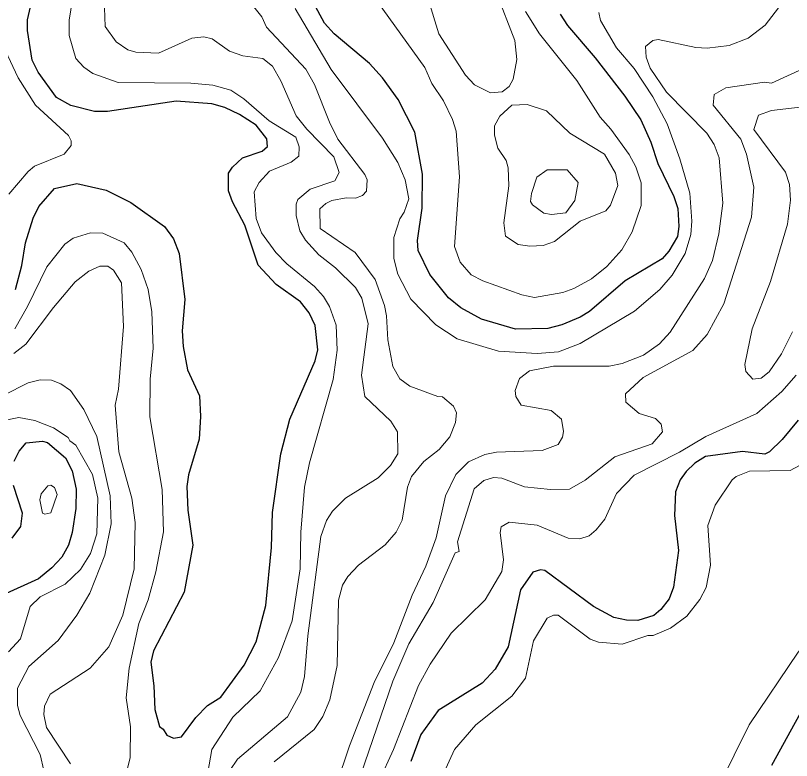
# Model space of a CAD drawing. Extents: x 673.3 to 698.5, y 6984.3 to 7012.3.
# Drawn here: x 689.47 to 690.699, y 7001.674 to 7002.855 of the extents above; entities that cross this region are included whole.
import ezdxf

# ---------------------------------------------------------------- set-up
doc = ezdxf.new("R2010")
doc.units = 0
doc.header["$LTSCALE"] = 0.032
doc.layers.add('1', color=7, linetype='Continuous', lineweight=25)
doc.layers.add('2', color=7, linetype='Continuous', lineweight=13)

msp = doc.modelspace()

# ---------------------------------------------------------------- linework, layer by layer
at = {"layer": '1'}
for points in [[(689.4699, 7002.4207), (689.4799, 7002.4588), (689.4856, 7002.4946), (689.4979, 7002.5337), (689.5072, 7002.5519), (689.5317, 7002.5808), (689.5669, 7002.5888), (689.6137, 7002.5781), (689.6528, 7002.5586), (689.7062, 7002.5204), (689.7201, 7002.5008), (689.7291, 7002.4777), (689.738, 7002.4045), (689.7341, 7002.355), (689.7355, 7002.3301), (689.7423, 7002.2933), (689.7616, 7002.2521), (689.7632, 7002.2194), (689.7608, 7002.1832), (689.7439, 7002.127), (689.7413, 7002.1086), (689.7429, 7002.0709), (689.751, 7002.0155), (689.7373, 7001.9409), (689.6885, 7001.848), (689.6843, 7001.8298), (689.6891, 7001.7926), (689.6907, 7001.7552), (689.6982, 7001.7281), (689.7037, 7001.7239), (689.7095, 7001.7142), (689.7204, 7001.7094), (689.7331, 7001.7119), (689.7557, 7001.7424), (689.7744, 7001.7612), (689.7953, 7001.7748), (689.8324, 7001.8251), (689.8512, 7001.8624), (689.8668, 7001.9197), (689.8756, 7002.0119), (689.8772, 7002.0673), (689.8903, 7002.1604), (689.9047, 7002.2151), (689.9449, 7002.3073), (689.9489, 7002.3249), (689.9449, 7002.3637), (689.9351, 7002.3836), (689.9214, 7002.4013), (689.8827, 7002.4286), (689.8545, 7002.4594), (689.8332, 7002.5223), (689.8137, 7002.5595), (689.8075, 7002.5767), (689.8073, 7002.6047), (689.8136, 7002.6147), (689.8298, 7002.629), (689.8608, 7002.6397), (689.8691, 7002.647), (689.8684, 7002.6593), (689.8512, 7002.6808), (689.8248, 7002.6981), (689.8015, 7002.709), (689.7811, 7002.715), (689.7245, 7002.719), (689.6158, 7002.7029), (689.5952, 7002.7029), (689.5578, 7002.712), (689.535, 7002.7251), (689.5058, 7002.765), (689.4966, 7002.784), (689.4891, 7002.8311), (689.4889, 7002.8477), (689.5002, 7002.8963)], [(690.0763, 7002.7219), (690.0513, 7002.756), (690.031, 7002.7788), (689.975, 7002.8257), (689.9596, 7002.8428), (689.9383, 7002.8823)], [(690.3329, 7002.8569), (690.3444, 7002.839), (690.3885, 7002.7878), (690.4353, 7002.727), (690.4605, 7002.6895), (690.4765, 7002.6543), (690.4879, 7002.6201), (690.5132, 7002.5679), (690.5191, 7002.549), (690.5207, 7002.5206), (690.519, 7002.5044), (690.5051, 7002.4813), (690.4945, 7002.4692), (690.4357, 7002.4341), (690.3795, 7002.3859), (690.3646, 7002.3765), (690.3356, 7002.3644), (690.3135, 7002.3586), (690.2619, 7002.3575), (690.2083, 7002.3736), (690.1757, 7002.3917), (690.1559, 7002.4072), (690.1263, 7002.4441), (690.1078, 7002.4822), (690.107, 7002.4984), (690.1143, 7002.5495), (690.1149, 7002.6032), (690.1029, 7002.6699), (690.0763, 7002.7219)], [(690.7098, 7002.2134), (690.6849, 7002.183), (690.6645, 7002.1636), (690.6572, 7002.1599), (690.6219, 7002.1637), (690.5633, 7002.156), (690.5465, 7002.1455), (690.5324, 7002.1322), (690.5232, 7002.1192), (690.5157, 7002.0999), (690.5141, 7002.0627), (690.5206, 7002.007), (690.5125, 7001.9491), (690.5057, 7001.9306), (690.4925, 7001.9133), (690.4811, 7001.9039), (690.4558, 7001.8959), (690.4378, 7001.8966), (690.4177, 7001.9009), (690.3856, 7001.9181), (690.3087, 7001.9751), (690.3018, 7001.9764), (690.2897, 7001.9728), (690.2699, 7001.9446), (690.2503, 7001.8545), (690.23, 7001.8187), (690.2095, 7001.797), (690.1397, 7001.7534), (690.112, 7001.7153), (690.0965, 7001.6726)], [(689.4676, 7002.1487), (689.4756, 7002.1643), (689.487, 7002.1777), (689.5127, 7002.18), (689.5208, 7002.1781), (689.549, 7002.1539), (689.5595, 7002.1331), (689.566, 7002.104), (689.5653, 7002.0734)], [(689.4648, 7002.0267), (689.4785, 7002.0448), (689.4813, 7002.0663), (689.4669, 7002.1099)], [(689.5653, 7002.0734), (689.5597, 7002.0353), (689.5539, 7002.0156), (689.5435, 7001.9962), (689.5277, 7001.9794), (689.5062, 7001.962), (689.4496, 7001.9361)], [(690.6683, 7001.667), (690.7433, 7001.8031), (690.7574, 7001.8223), (690.7788, 7001.8412), (690.7973, 7001.8436), (690.8317, 7001.8388), (690.8499, 7001.8271), (690.8724, 7001.8045), (690.9116, 7001.7155), (690.9294, 7001.6425)]]:
    msp.add_lwpolyline(points, dxfattribs=at)
at = {"layer": '2'}
for points in [[(690.2319, 7002.8909), (690.2609, 7002.815), (690.264, 7002.7848), (690.2585, 7002.7539), (690.2522, 7002.7424), (690.2411, 7002.7338), (690.2225, 7002.7322), (690.1974, 7002.745), (690.1828, 7002.7604), (690.1409, 7002.8256), (690.11, 7002.9263)], [(690.027, 7002.5942), (690.0236, 7002.6027), (689.9808, 7002.6586), (689.9673, 7002.686), (689.9439, 7002.7455), (689.9301, 7002.7696), (689.8676, 7002.8362), (689.8601, 7002.8527), (689.8308, 7002.89)], [(689.7745, 7001.6553), (689.781, 7001.6916), (689.8145, 7001.7427), (689.8576, 7001.7846), (689.8869, 7001.8377), (689.9082, 7001.8953), (689.9212, 7001.978), (689.9221, 7002.0361), (689.9278, 7002.1074), (689.9358, 7002.1458), (689.9733, 7002.2778), (689.9798, 7002.3246), (689.9781, 7002.3643), (689.9675, 7002.3937), (689.958, 7002.4094), (689.9438, 7002.4253), (689.8999, 7002.461), (689.8824, 7002.4794), (689.8598, 7002.5102), (689.8512, 7002.5331), (689.848, 7002.5755), (689.8561, 7002.5904), (689.8724, 7002.6081), (689.9069, 7002.6224), (689.9189, 7002.632), (689.9195, 7002.6466), (689.914, 7002.6619), (689.8718, 7002.688), (689.8319, 7002.7228), (689.8111, 7002.7366), (689.7828, 7002.7443), (689.7475, 7002.7476), (689.6326, 7002.7485), (689.5924, 7002.763), (689.5784, 7002.7729), (689.5658, 7002.7866), (689.5548, 7002.823), (689.5551, 7002.8474), (689.5605, 7002.8807)], [(689.6477, 7002.8006), (689.6292, 7002.8133), (689.6119, 7002.8375), (689.6102, 7002.8824)], [(690.0422, 7002.8781), (690.1186, 7002.7724), (690.1297, 7002.7468), (690.1483, 7002.7194), (690.1621, 7002.6901), (690.168, 7002.6713), (690.1736, 7002.5992), (690.1656, 7002.4888), (690.1746, 7002.4637), (690.192, 7002.4439), (690.2104, 7002.4345), (690.2724, 7002.4123), (690.2924, 7002.4081), (690.3372, 7002.4159)], [(690.491, 7002.4208), (690.4509, 7002.3862), (690.3645, 7002.3349), (690.3303, 7002.3217), (690.2965, 7002.3193), (690.235, 7002.3231), (690.1698, 7002.3423), (690.136, 7002.3644), (690.0964, 7002.4054), (690.0757, 7002.4449), (690.0695, 7002.4697), (690.0695, 7002.5028), (690.079, 7002.5328), (690.0856, 7002.543), (690.093, 7002.5644), (690.0874, 7002.5943), (690.0758, 7002.6217), (690.0515, 7002.6605), (689.9702, 7002.7694), (689.9129, 7002.866)], [(690.4067, 7002.4569), (690.4304, 7002.4832), (690.447, 7002.5118), (690.4612, 7002.5536), (690.461, 7002.5894), (690.453, 7002.6149), (690.4424, 7002.6344), (690.4133, 7002.6749), (690.3965, 7002.6935), (690.3593, 7002.7517), (690.3001, 7002.8259), (690.2778, 7002.8611)], [(690.3942, 7002.8595), (690.3966, 7002.8468), (690.4222, 7002.8036), (690.4499, 7002.771), (690.4797, 7002.7257), (690.5026, 7002.6833), (690.5227, 7002.6274), (690.5384, 7002.5731), (690.5417, 7002.5288), (690.5401, 7002.5075), (690.5307, 7002.4774), (690.5104, 7002.4433), (690.491, 7002.4208)], [(690.6788, 7002.8669), (690.6578, 7002.8393), (690.6308, 7002.819), (690.6007, 7002.8071), (690.5656, 7002.8031), (690.5477, 7002.8039), (690.488, 7002.8168), (690.4797, 7002.8151), (690.468, 7002.8059), (690.469, 7002.7889), (690.4757, 7002.7715), (690.5015, 7002.7334), (690.5655, 7002.6684), (690.5771, 7002.6502), (690.585, 7002.6293), (690.5906, 7002.5573), (690.5841, 7002.509), (690.5743, 7002.4666), (690.5616, 7002.4379), (690.5074, 7002.3532), (690.4905, 7002.3347), (690.4647, 7002.3165)], [(689.7972, 7001.6403), (689.8216, 7001.6765), (689.9008, 7001.7434), (689.9219, 7001.7823), (689.9278, 7001.8074), (689.9329, 7001.8719), (689.9539, 7002.0292), (689.9626, 7002.0543), (689.9723, 7002.0693), (689.9927, 7002.09), (690.0446, 7002.1219), (690.0643, 7002.1419), (690.0759, 7002.16), (690.0751, 7002.1949), (690.0645, 7002.2117), (690.0237, 7002.251), (690.0182, 7002.2846), (690.0288, 7002.3662), (690.0188, 7002.4067), (690.0087, 7002.424), (689.9769, 7002.455), (689.9504, 7002.4757), (689.9293, 7002.499), (689.9203, 7002.5133), (689.9148, 7002.538), (689.9148, 7002.5559), (689.9174, 7002.563), (689.9367, 7002.5798), (689.9761, 7002.5927), (689.983, 7002.606), (689.9745, 7002.6308), (689.9313, 7002.6749), (689.9147, 7002.6959), (689.8904, 7002.7514), (689.8772, 7002.7745), (689.862, 7002.7865), (689.8304, 7002.7907), (689.8092, 7002.7981), (689.7818, 7002.818), (689.7681, 7002.8209), (689.7492, 7002.8191), (689.6964, 7002.7949), (689.6608, 7002.7968), (689.6477, 7002.8006)], [(689.4535, 7002.8), (689.4743, 7002.756), (689.5016, 7002.7125), (689.5537, 7002.6647), (689.558, 7002.656), (689.558, 7002.6486), (689.5469, 7002.635), (689.5, 7002.6158), (689.4899, 7002.6077), (689.4594, 7002.5718)], [(690.7242, 7002.7733), (690.6679, 7002.7478), (690.6567, 7002.7491), (690.5955, 7002.7402), (690.5768, 7002.7294), (690.5755, 7002.7127), (690.619, 7002.6589), (690.6279, 7002.6351), (690.6395, 7002.5827), (690.6362, 7002.5351), (690.5921, 7002.3979), (690.566, 7002.3492), (690.5431, 7002.3239), (690.4643, 7002.281), (690.4362, 7002.2552), (690.437, 7002.2418), (690.4581, 7002.224), (690.4841, 7002.2164), (690.4927, 7002.2071), (690.4951, 7002.1953), (690.4787, 7002.176), (690.4196, 7002.1555), (690.3727, 7002.1182), (690.3475, 7002.1043), (690.3177, 7002.1036), (690.2765, 7002.108), (690.2403, 7002.1218), (690.2271, 7002.1229), (690.2122, 7002.1177), (690.1966, 7002.1049), (690.17, 7002.0205), (690.1729, 7002.0053), (690.1666, 7002.0031), (690.1315, 7001.9246), (690.093, 7001.859), (690.0676, 7001.7998), (690.0172, 7001.6521)], [(690.713, 7002.7095), (690.6676, 7002.7045), (690.6474, 7002.6967), (690.6397, 7002.6742), (690.6899, 7002.6067), (690.6965, 7002.5872), (690.6981, 7002.5624), (690.6933, 7002.5241), (690.6659, 7002.4335), (690.6372, 7002.3585), (690.6256, 7002.3019), (690.6273, 7002.2909), (690.6382, 7002.2786), (690.6512, 7002.2799), (690.6641, 7002.2902), (690.6834, 7002.3184), (690.7012, 7002.3537)], [(689.8798, 7001.672), (689.9433, 7001.7231), (689.9569, 7001.7441), (689.9681, 7001.7703), (689.9798, 7001.8247), (689.9815, 7001.9281), (689.9879, 7001.9518), (689.9963, 7001.9657), (690.0132, 7001.9837), (690.0554, 7002.0162), (690.0729, 7002.0361), (690.0825, 7002.0552), (690.0912, 7002.1074), (690.0976, 7002.1241), (690.117, 7002.1478), (690.1411, 7002.1669), (690.158, 7002.1871), (690.1672, 7002.2096), (690.1687, 7002.2253), (690.164, 7002.2355), (690.1464, 7002.2505), (690.1391, 7002.251), (690.0948, 7002.2675), (690.079, 7002.2789), (690.0677, 7002.2987), (690.0597, 7002.341), (690.058, 7002.379), (690.0547, 7002.395), (690.0398, 7002.4363), (690.0081, 7002.479), (689.9529, 7002.5175), (689.9524, 7002.5484), (689.9619, 7002.557), (689.971, 7002.5614), (689.9939, 7002.566), (690.0089, 7002.5652), (690.0195, 7002.5696), (690.0259, 7002.5765), (690.027, 7002.5942)], [(689.4688, 7002.3585), (689.4892, 7002.3934), (689.5196, 7002.4566), (689.5479, 7002.4923), (689.5611, 7002.5019), (689.5886, 7002.5106), (689.6085, 7002.5098), (689.6423, 7002.4944), (689.6541, 7002.4797)], [(689.6541, 7002.4797), (689.669, 7002.4522), (689.6802, 7002.4207), (689.6858, 7002.3852), (689.6883, 7002.3276), (689.6835, 7002.2787), (689.6827, 7002.2186), (689.7021, 7002.1034), (689.7045, 7002.0364), (689.6923, 7001.9731), (689.6799, 7001.9286), (689.6655, 7001.8914), (689.6501, 7001.8203), (689.6451, 7001.7736), (689.6524, 7001.7275), (689.6517, 7001.6787), (689.6426, 7001.6434)], [(689.4671, 7002.3194), (689.4865, 7002.3342), (689.53, 7002.3923), (689.5643, 7002.4329), (689.5864, 7002.4499), (689.6037, 7002.4576), (689.6163, 7002.4576), (689.6253, 7002.4514), (689.6379, 7002.4313), (689.641, 7002.3621), (689.6329, 7002.2628), (689.6281, 7002.2374), (689.6338, 7002.1636), (689.6542, 7002.0901), (689.6598, 7002.0513), (689.6581, 7001.978), (689.6402, 7001.9047), (689.6176, 7001.8545), (689.5884, 7001.8203), (689.525, 7001.7796), (689.5161, 7001.7603), (689.5149, 7001.7471), (689.5193, 7001.7264), (689.557, 7001.6689)], [(690.3372, 7002.4159), (690.3545, 7002.4221), (690.3825, 7002.4375), (690.4067, 7002.4569)], [(690.4647, 7002.3165), (690.431, 7002.3034), (690.4104, 7002.2989), (690.3226, 7002.2989), (690.2844, 7002.2915), (690.2684, 7002.2796), (690.2617, 7002.2604), (690.2627, 7002.2512), (690.2711, 7002.2374), (690.3186, 7002.2288), (690.3349, 7002.2149), (690.338, 7002.1957), (690.3365, 7002.1868), (690.3296, 7002.1749), (690.3046, 7002.1654), (690.2321, 7002.1628), (690.2134, 7002.159), (690.1875, 7002.1476), (690.1676, 7002.1273), (690.1513, 7002.0936), (690.1363, 7002.0272), (690.1203, 7001.9823), (690.0982, 7001.9363), (690.0693, 7001.8605), (690.038, 7001.798), (689.9992, 7001.6973), (689.8914, 7001.3769)], [(690.7068, 7002.2846), (690.6841, 7002.2588), (690.6444, 7002.224), (690.5635, 7002.1876), (690.5221, 7002.1628), (690.4501, 7002.1263), (690.4223, 7002.0972), (690.4035, 7002.0569), (690.3899, 7002.0396), (690.3788, 7002.0305), (690.3643, 7002.0253)], [(689.5149, 7001.6585), (689.509, 7001.6835), (689.4773, 7001.7454), (689.4734, 7001.7615), (689.4734, 7001.7889), (689.4913, 7001.8233), (689.5378, 7001.8643), (689.5673, 7001.9045), (689.5875, 7001.9392), (689.6114, 7001.9998), (689.6215, 7002.0494), (689.62, 7002.0934), (689.5989, 7002.1875), (689.5783, 7002.2305), (689.5572, 7002.2605), (689.5418, 7002.2713), (689.5271, 7002.2769), (689.5092, 7002.2777), (689.4899, 7002.2729), (689.3726, 7002.2135)], [(689.4589, 7001.8465), (689.4778, 7001.8668), (689.4933, 7001.9184), (689.5089, 7001.9334), (689.5485, 7001.9537), (689.573, 7001.9769), (689.589, 7002.002), (689.5987, 7002.0334), (689.6003, 7002.0901), (689.5922, 7002.1276), (689.5653, 7002.1741), (689.5558, 7002.1809), (689.5535, 7002.1862), (689.5301, 7002.2016), (689.5005, 7002.213), (689.4754, 7002.2175), (689.4466, 7002.2122)], [(690.0979, 7001.5436), (690.1657, 7001.6917), (690.1995, 7001.731), (690.2562, 7001.7763), (690.2778, 7001.8047), (690.2908, 7001.8637), (690.3124, 7001.8998), (690.3226, 7001.9047), (690.33, 7001.9046), (690.3807, 7001.8665), (690.3936, 7001.8616), (690.431, 7001.8584), (690.4717, 7001.8721), (690.4801, 7001.8722), (690.5079, 7001.8837), (690.5338, 7001.903), (690.5544, 7001.9295), (690.5644, 7001.9485), (690.5712, 7001.9837), (690.5671, 7002.0465), (690.5784, 7002.079), (690.6053, 7002.1188), (690.6118, 7002.1241), (690.633, 7002.1327), (690.6975, 7002.1338), (690.7494, 7002.162)], [(690.3643, 7002.0253), (690.3458, 7002.0267), (690.2964, 7002.047), (690.252, 7002.052), (690.2396, 7002.0445), (690.2381, 7002.0357), (690.2429, 7001.9921), (690.2405, 7001.9735), (690.214, 7001.9287), (690.1604, 7001.876), (690.1268, 7001.827), (690.1083, 7001.7933), (690.0688, 7001.6914), (690.0462, 7001.642)], [(690.9566, 7001.6305), (690.9399, 7001.7086), (690.9367, 7001.7761), (690.931, 7001.8005), (690.92, 7001.8219), (690.8805, 7001.8615), (690.8699, 7001.8787), (690.8382, 7001.9088), (690.828, 7001.9153), (690.7867, 7001.9158), (690.7621, 7001.9022), (690.7419, 7001.8833), (690.7102, 7001.8458), (690.6323, 7001.7309), (690.5849, 7001.6344)]]:
    msp.add_lwpolyline(points, dxfattribs=at)
for points in [[(690.3648, 7002.5288), (690.4052, 7002.5454), (690.4125, 7002.5542), (690.4244, 7002.5852), (690.4205, 7002.6048), (690.4033, 7002.6351), (690.3483, 7002.6685), (690.3113, 7002.7036), (690.2805, 7002.714), (690.2562, 7002.7125), (690.2371, 7002.6955), (690.229, 7002.6799), (690.2291, 7002.6652), (690.2339, 7002.6443), (690.2475, 7002.6252), (690.2504, 7002.6133), (690.2518, 7002.5849), (690.2438, 7002.5263), (690.2462, 7002.5051), (690.2662, 7002.4921), (690.2851, 7002.4895), (690.3062, 7002.4903), (690.3237, 7002.4964)], [(690.3615, 7002.5904), (690.344, 7002.6104), (690.3124, 7002.61), (690.2959, 7002.5985), (690.2876, 7002.5725), (690.2861, 7002.5599), (690.2893, 7002.5547), (690.3072, 7002.5417), (690.3193, 7002.5392), (690.3419, 7002.5423), (690.3562, 7002.5614)], [(689.5084, 7002.0873), (689.5108, 7002.0969), (689.5212, 7002.1097), (689.5262, 7002.1106), (689.5317, 7002.1067), (689.5359, 7002.0959), (689.5259, 7002.0668), (689.5165, 7002.0644), (689.5127, 7002.0659)]]:
    msp.add_lwpolyline(points, close=True, dxfattribs=at)

doc.saveas('drawing.dxf')
